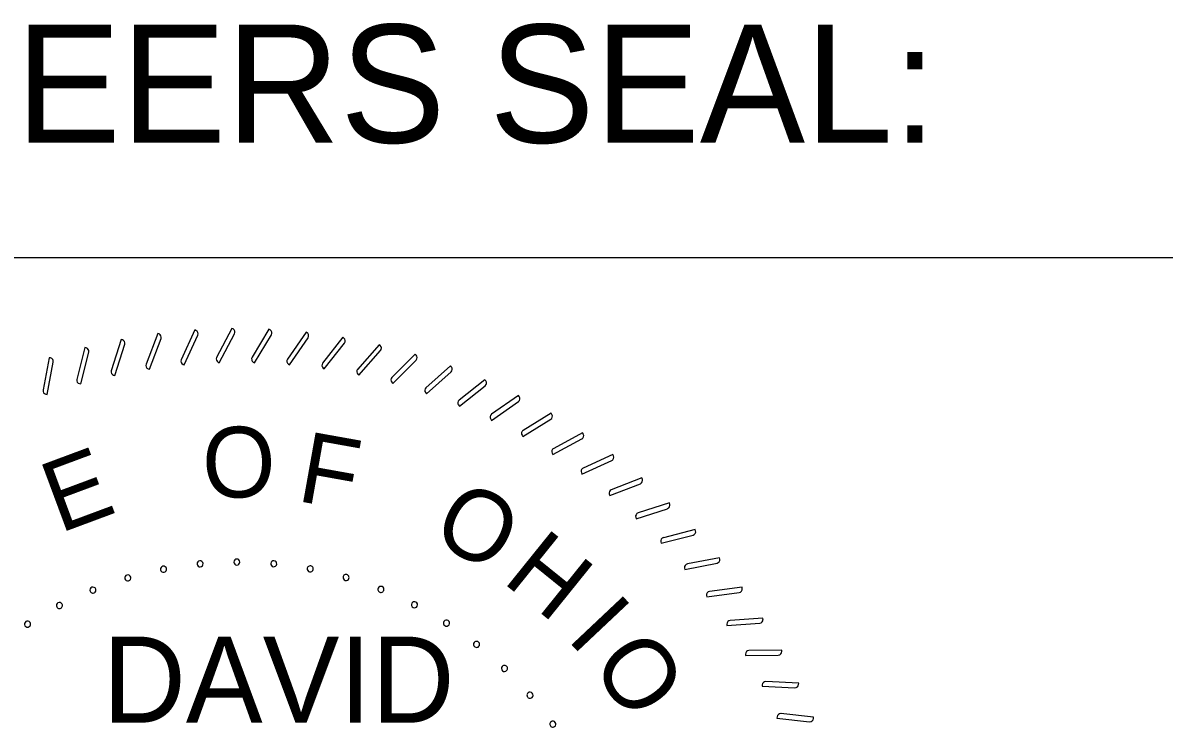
# Model space of a CAD drawing. Extents: x 0 to 34, y 0 to 22.
# Drawn here: x 10.338 to 11.982, y 2.574 to 3.588 of the extents above; entities that cross this region are included whole.
import ezdxf

# ---------------------------------------------------------------- set-up
doc = ezdxf.new("R2010")
doc.units = 0
doc.layers.add('Default', color=7, linetype='Continuous')
doc.layers.add('SH_Data', color=7, linetype='Continuous')

msp = doc.modelspace()

# ---------------------------------------------------------------- linework, layer by layer
at = {"layer": 'Default'}
for points in [[(10.5338, 3.1397), (10.532, 3.1404), (10.5152, 3.0962)], [(10.587, 3.1449), (10.5852, 3.1457), (10.5658, 3.1026)], [(10.6405, 3.1469), (10.6387, 3.1478), (10.6168, 3.1059)], [(10.6206, 3.0982), (10.6426, 3.14)], [(10.6939, 3.1457), (10.6922, 3.1467), (10.6678, 3.1062)], [(10.7472, 3.1413), (10.7456, 3.1424), (10.7188, 3.1035)], [(10.481, 3.1313), (10.4791, 3.1319), (10.465, 3.0868)], [(10.4702, 3.0798), (10.4844, 3.1249)], [(10.52, 3.0889), (10.5368, 3.1331)], [(10.5702, 3.0951), (10.5896, 3.1381)], [(10.6712, 3.0982), (10.6956, 3.1387)], [(10.7217, 3.0953), (10.7485, 3.1342)], [(10.8001, 3.1337), (10.7986, 3.1349), (10.7695, 3.0977)], [(10.7719, 3.0893), (10.801, 3.1266)], [(10.8525, 3.123), (10.851, 3.1243), (10.8198, 3.0888)], [(10.4288, 3.1198), (10.4269, 3.1203), (10.4155, 3.0744)], [(10.4211, 3.0678), (10.4325, 3.1136)], [(10.8217, 3.0804), (10.8529, 3.1158)], [(10.9041, 3.1092), (10.9027, 3.1106), (10.8694, 3.077)], [(10.3774, 3.1052), (10.3755, 3.1055), (10.3668, 3.0591)], [(10.3728, 3.0528), (10.3815, 3.0993)], [(10.5684, 3.0959), (10.5702, 3.0951)], [(10.6189, 3.0991), (10.6206, 3.0982)], [(10.6695, 3.0992), (10.6712, 3.0982)], [(10.7201, 3.0964), (10.7217, 3.0953)], [(10.8708, 3.0685), (10.9041, 3.102)], [(10.9548, 3.0923), (10.9535, 3.0937), (10.9183, 3.0623)], [(10.4684, 3.0804), (10.4702, 3.0798)], [(10.5181, 3.0896), (10.52, 3.0889)], [(10.7704, 3.0905), (10.7719, 3.0893)], [(10.8202, 3.0817), (10.8217, 3.0804)], [(10.9192, 3.0536), (10.9544, 3.0851)], [(10.4192, 3.0682), (10.4211, 3.0678)], [(10.8694, 3.0698), (10.8708, 3.0685)], [(11.0045, 3.0724), (11.0032, 3.0739), (10.9662, 3.0446)], [(10.9666, 3.0359), (11.0036, 3.0652)], [(10.3709, 3.0531), (10.3728, 3.0528)], [(10.9179, 3.0551), (10.9192, 3.0536)], [(11.0128, 3.0154), (11.0515, 3.0425)], [(11.0528, 3.0496), (11.0517, 3.0512), (11.0129, 3.0241)], [(10.9653, 3.0375), (10.9666, 3.0359)], [(11.0997, 3.0239), (11.0987, 3.0256), (11.0584, 3.0009)], [(11.0117, 3.017), (11.0128, 3.0154)], [(11.0577, 2.9922), (11.098, 3.0169)], [(11.0567, 2.9939), (11.0577, 2.9922)], [(11.145, 2.9954), (11.144, 2.9972), (11.1023, 2.975)], [(11.1012, 2.9663), (11.1429, 2.9886)], [(11.1002, 2.9681), (11.1012, 2.9663)], [(11.1885, 2.9643), (11.1876, 2.9661), (11.1447, 2.9464)], [(11.143, 2.9379), (11.186, 2.9576)], [(11.1422, 2.9397), (11.143, 2.9379)], [(11.23, 2.9307), (11.2293, 2.9325), (11.1852, 2.9155)], [(11.183, 2.907), (11.2271, 2.9241)], [(11.1823, 2.9089), (11.183, 2.907)], [(11.2695, 2.8946), (11.2689, 2.8965), (11.2239, 2.8821)], [(11.2212, 2.8738), (11.2662, 2.8882)], [(11.2206, 2.8757), (11.2212, 2.8738)], [(11.2573, 2.8384), (11.303, 2.8501)], [(11.3067, 2.8563), (11.3062, 2.8582), (11.2604, 2.8465)], [(11.2568, 2.8403), (11.2573, 2.8384)], [(11.3416, 2.8158), (11.3412, 2.8177), (11.2948, 2.8088)], [(11.2908, 2.8028), (11.2911, 2.8009)], [(11.2911, 2.8009), (11.3376, 2.8098)], [(11.3225, 2.7633), (11.3227, 2.7614)], [(11.3227, 2.7614), (11.3696, 2.7675)], [(11.374, 2.7732), (11.3737, 2.7752), (11.3269, 2.769)], [(11.4038, 2.7288), (11.4036, 2.7308), (11.3565, 2.7275)], [(11.3518, 2.722), (11.3519, 2.7201)], [(11.3519, 2.7201), (11.3991, 2.7234)], [(11.4308, 2.6827), (11.4308, 2.6847), (11.3836, 2.6842)], [(11.3785, 2.6791), (11.3786, 2.6771)], [(11.3786, 2.6771), (11.4258, 2.6776)], [(11.4027, 2.6346), (11.4026, 2.6326)], [(11.4026, 2.6326), (11.4498, 2.6303)], [(11.4551, 2.6351), (11.4552, 2.6371), (11.408, 2.6394)], [(11.4241, 2.5887), (11.4239, 2.5868)], [(11.4239, 2.5868), (11.4709, 2.5816)], [(11.4765, 2.5861), (11.4767, 2.5881), (11.4297, 2.5932)]]:
    msp.add_lwpolyline(points, dxfattribs=at)
for centre, radius, start, end in [((10.5849, 3.1402), 0.00508, 335.8134, 65.8134), ((10.6381, 3.1424), 0.00508, 332.3849, 62.3849), ((10.6913, 3.1413), 0.00508, 328.9563, 58.9563), ((10.7443, 3.1371), 0.00508, 325.5277, 55.5277), ((10.4795, 3.1264), 0.00508, 342.6706, 72.6706), ((10.532, 3.1349), 0.00508, 339.242, 69.242), ((10.797, 3.1297), 0.00508, 322.0992, 52.0992), ((10.4276, 3.1149), 0.00508, 346.0992, 76.0992), ((10.8491, 3.1192), 0.00508, 318.6706, 48.6706), ((10.9005, 3.1056), 0.00508, 315.242, 45.242), ((10.3765, 3.1002), 0.00508, 349.5277, 79.5277), ((10.5199, 3.0944), 0.00508, 159.242, 249.242), ((10.5705, 3.1005), 0.00508, 155.8134, 245.8134), ((10.6213, 3.1036), 0.00508, 152.3849, 242.3849), ((10.6722, 3.1036), 0.00508, 148.9563, 238.9563), ((10.723, 3.1006), 0.00508, 145.5277, 235.5277), ((10.7735, 3.0945), 0.00508, 142.0992, 232.0992), ((10.9511, 3.0889), 0.00508, 311.8134, 41.8134), ((10.4204, 3.0732), 0.00508, 166.0992, 256.0992), ((10.4699, 3.0853), 0.00508, 162.6706, 252.6706), ((10.8236, 3.0855), 0.00508, 138.6706, 228.6706), ((10.873, 3.0735), 0.00508, 135.242, 225.242), ((10.3718, 3.0581), 0.00508, 169.5277, 259.5277), ((10.9217, 3.0585), 0.00508, 131.8134, 221.8134), ((11.0005, 3.0692), 0.00508, 308.3849, 38.3849), ((10.9693, 3.0406), 0.00508, 128.3849, 218.3849), ((11.0486, 3.0466), 0.00508, 304.9563, 34.9563), ((11.0158, 3.02), 0.00508, 124.9563, 214.9563), ((11.0954, 3.0212), 0.00508, 301.5277, 31.5277), ((11.061, 2.9965), 0.00508, 121.5277, 211.5277), ((11.1405, 2.993), 0.00508, 298.0992, 28.0992), ((11.1047, 2.9705), 0.00508, 118.0992, 208.0992), ((11.1838, 2.9622), 0.00508, 294.6706, 24.6706), ((11.1468, 2.9418), 0.00508, 114.6706, 204.6706), ((11.2253, 2.9289), 0.00508, 291.242, 21.242), ((11.1871, 2.9107), 0.00508, 111.242, 201.242), ((11.2646, 2.8931), 0.00508, 287.8134, 17.8134), ((11.2254, 2.8773), 0.00508, 107.8134, 197.8134), ((11.2617, 2.8416), 0.00508, 104.3849, 194.3849), ((11.3018, 2.855), 0.00508, 284.3849, 14.3849), ((10.5929, 2.8088), 0.00437, 5.4545, 185.4545), ((10.6459, 2.8114), 0.00437, 0, 180), ((10.6459, 2.8114), 0.00437, 180, 0), ((10.699, 2.809), 0.00437, 354.5455, 174.5455), ((11.3366, 2.8148), 0.00508, 280.9563, 10.9563), ((10.5403, 2.8011), 0.00437, 10.9091, 190.9091), ((10.5403, 2.8011), 0.00437, 190.9091, 10.9091), ((10.5929, 2.8088), 0.00437, 185.4545, 5.4545), ((10.699, 2.809), 0.00437, 174.5455, 354.5455), ((10.7516, 2.8016), 0.00437, 169.0909, 349.0909), ((10.7516, 2.8016), 0.00437, 349.0909, 169.0909), ((11.2958, 2.8038), 0.00508, 100.9563, 190.9563), ((10.4888, 2.7885), 0.00437, 16.3636, 196.3636), ((10.4888, 2.7885), 0.00437, 196.3636, 16.3636), ((10.8032, 2.7892), 0.00437, 163.6364, 343.6364), ((10.8032, 2.7892), 0.00437, 343.6364, 163.6364), ((10.4386, 2.771), 0.00437, 21.8182, 201.8182), ((10.4386, 2.771), 0.00437, 201.8182, 21.8182), ((10.8534, 2.772), 0.00437, 158.1818, 338.1818), ((10.8534, 2.772), 0.00437, 338.1818, 158.1818), ((11.3275, 2.764), 0.00508, 97.5277, 187.5277), ((11.3689, 2.7726), 0.00508, 277.5277, 7.5277), ((10.3903, 2.7488), 0.00437, 27.2727, 207.2727), ((10.3903, 2.7488), 0.00437, 207.2727, 27.2727), ((10.9018, 2.75), 0.00437, 152.7273, 332.7273), ((10.9018, 2.75), 0.00437, 332.7273, 152.7273), ((10.3444, 2.7221), 0.00437, 32.7273, 212.7273), ((10.3444, 2.7221), 0.00437, 212.7273, 32.7273), ((10.9479, 2.7236), 0.00437, 147.2727, 327.2727), ((10.9479, 2.7236), 0.00437, 327.2727, 147.2727), ((11.3568, 2.7224), 0.00508, 94.0992, 184.0992), ((11.3987, 2.7285), 0.00508, 274.0992, 4.0992), ((10.9912, 2.6929), 0.00437, 321.8182, 141.8182), ((10.9912, 2.6929), 0.00437, 141.8182, 321.8182), ((11.3836, 2.6791), 0.00508, 90.6706, 180.6706), ((11.4258, 2.6827), 0.00508, 270.6706, 0.6706), ((11.0314, 2.6582), 0.00437, 136.3636, 316.3636), ((11.0314, 2.6582), 0.00437, 316.3636, 136.3636), ((11.4078, 2.6343), 0.00508, 87.242, 177.242), ((11.45, 2.6354), 0.00508, 267.242, 357.242), ((11.0682, 2.6198), 0.00437, 130.9091, 310.9091), ((11.0682, 2.6198), 0.00437, 310.9091, 130.9091), ((11.1011, 2.5781), 0.00437, 125.4545, 305.4545), ((11.1011, 2.5781), 0.00437, 305.4545, 125.4545), ((11.4292, 2.5882), 0.00508, 83.8134, 173.8134), ((11.4715, 2.5867), 0.00508, 263.8134, 353.8134)]:
    msp.add_arc(centre, radius, start, end, dxfattribs=at)
at = {"layer": 'SH_Data'}
msp.add_line((9.25, 3.25), (12.05, 3.25), dxfattribs=at)

# ---------------------------------------------------------------- texts
at = {"layer": 'Default'}
for s, rotation, p in [('O', 0.9729, (10.5967, 2.9035)), ('F', 349.8625, (10.7305, 2.8997)), ('E', 20.4005, (10.3905, 2.8524)), ('O', 331.5453, (10.9227, 2.8445)), ('H', 321.1241, (11.0266, 2.7836)), ('I', 313.288, (11.1194, 2.7014)), ('O', 305.5308, (11.154, 2.6638))]:
    msp.add_text(s, height=0.1017, rotation=rotation, dxfattribs=at).set_placement(p)
msp.add_text('DAVID', height=0.12401, dxfattribs=at).set_placement((10.4527, 2.5802))
at = {"layer": 'SH_Data'}
msp.add_text('ENGINEERS SEAL:', height=0.17, dxfattribs=at).set_placement((9.6074, 3.415))

doc.saveas('drawing.dxf')
